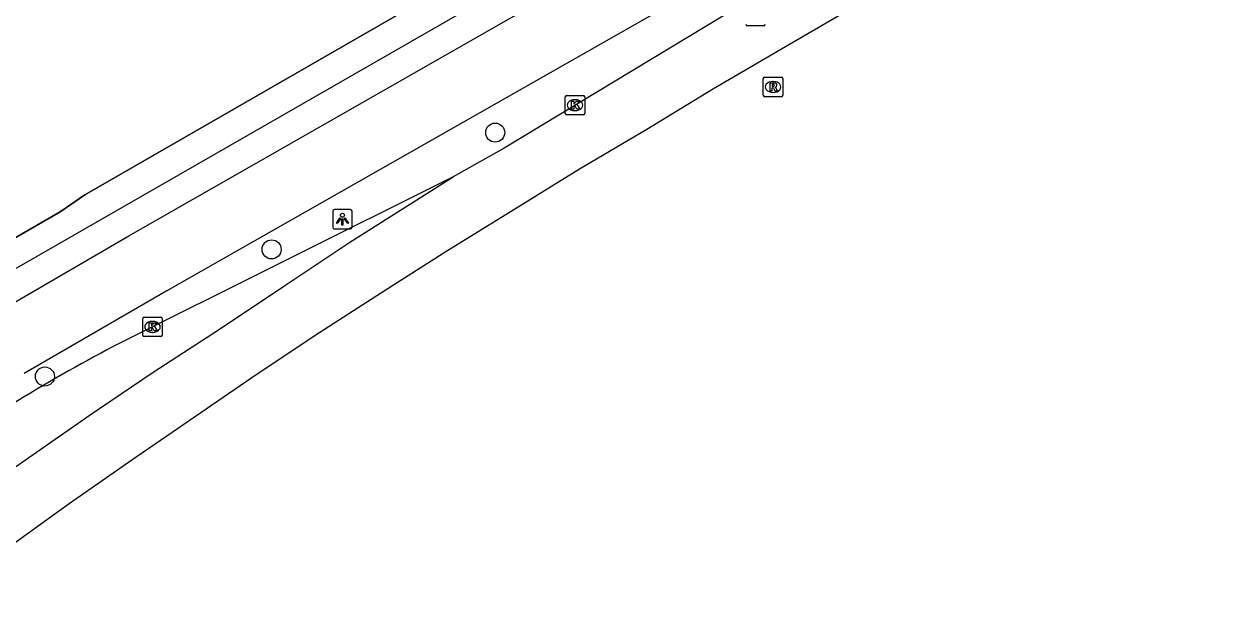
# Model space of a CAD drawing. Extents: x 157692 to 159670, y 381454 to 383289.
# Drawn here: x 159270.4 to 159332.5, y 382264.7 to 382294.6 of the extents above; entities that cross this region are included whole.
import ezdxf

# ---------------------------------------------------------------- set-up
doc = ezdxf.new("R2010")
doc.units = 0
for name, color, linetype in [('IMGEO_Boom', 7, 'Continuous'), ('IMGEO_Fietspad_gesloten', 7, 'Continuous'), ('IMGEO_Groenvoorziening', 7, 'Continuous'), ('IMGEO_Hek', 7, 'Continuous'), ('IMGEO_Kolk', 7, 'Continuous'), ('IMGEO_Lichtpunt', 7, 'Continuous'), ('IMGEO_Rijbaan_regionaal_gesloten', 7, 'Continuous'), ('IMGEO_Rioolput', 7, 'Continuous'), ('IMGEO_Voetpad_open', 7, 'Continuous')]:
    doc.layers.add(name, color=color, linetype=linetype)

msp = doc.modelspace()

# ---------------------------------------------------------------- linework, layer by layer
at = {"layer": 'IMGEO_Boom'}
for centre in [(159294.545, 382289.012), (159283.074, 382283.027), (159271.44, 382276.508)]:
    msp.add_circle(centre, 0.489, dxfattribs=at)
at = {"layer": 'IMGEO_Fietspad_gesloten'}
for points in [[(159261.04, 382275.183), (159275.744, 382283.712), (159308.412, 382302.358), (159329.765, 382314.659)], [(159332.094, 382311.83), (159277.688, 382280.901), (159270.379, 382276.668)]]:
    msp.add_lwpolyline(points, dxfattribs=at)
at = {"layer": 'IMGEO_Groenvoorziening'}
msp.add_lwpolyline([(159328.456, 382317.435), (159273.494, 382285.815), (159272.217, 382284.946), (159243.94, 382268.627)], dxfattribs=at)
at = {"layer": 'IMGEO_Hek'}
msp.add_lwpolyline([(159237.19, 382264.707), (159242.285, 382267.672), (159272.217, 382284.946), (159273.494, 382285.815), (159328.456, 382317.435)], dxfattribs=at)
at = {"layer": 'IMGEO_Kolk'}
for p, q in [((159298.138, 382289.994), (159298.138, 382290.846)), ((159298.213, 382290.92), (159299.065, 382290.92)), ((159298.626, 382290.7), (159298.651, 382290.7)), ((159299.139, 382290.846), (159299.139, 382289.994)), ((159298.649, 382290.14), (159298.624, 382290.14)), ((159299.065, 382289.92), (159298.213, 382289.92)), ((159276.46, 382278.626), (159276.46, 382279.478)), ((159276.535, 382279.552), (159277.387, 382279.552)), ((159277.461, 382279.478), (159277.461, 382278.626)), ((159276.971, 382278.772), (159276.946, 382278.772)), ((159276.948, 382279.332), (159276.973, 382279.332)), ((159277.387, 382278.552), (159276.535, 382278.552))]:
    msp.add_line(p, q, dxfattribs=at)
for points in [[(159298.138, 382289.994), (159298.138, 382290.846)], [(159298.213, 382290.92), (159299.065, 382290.92)], [(159298.459, 382290.62), (159298.582, 382290.62), (159298.582, 382290.469), (159298.712, 382290.62), (159298.876, 382290.62), (159298.73, 382290.469), (159298.883, 382290.22), (159298.731, 382290.22), (159298.646, 382290.384), (159298.582, 382290.317), (159298.582, 382290.22), (159298.459, 382290.22), (159298.459, 382290.62)], [(159299.139, 382290.846), (159299.139, 382289.994)], [(159299.065, 382289.92), (159298.213, 382289.92)], [(159276.46, 382278.626), (159276.46, 382279.478)], [(159276.535, 382279.552), (159277.387, 382279.552)], [(159277.461, 382279.478), (159277.461, 382278.626)], [(159276.781, 382279.252), (159276.904, 382279.252), (159276.904, 382279.101), (159277.034, 382279.252), (159277.198, 382279.252), (159277.052, 382279.101), (159277.205, 382278.852), (159277.053, 382278.852), (159276.968, 382279.016), (159276.904, 382278.949), (159276.904, 382278.852), (159276.781, 382278.852), (159276.781, 382279.252)], [(159277.387, 382278.552), (159276.535, 382278.552)]]:
    msp.add_lwpolyline(points, dxfattribs=at)
for centre, start, end in [((159298.215, 382290.844), 91.55205, 178.44795), ((159298.215, 382290.844), 91.55205, 178.44795), ((159299.063, 382290.844), 1.55205, 88.44795), ((159299.063, 382290.844), 1.55205, 88.44795), ((159298.215, 382289.996), 181.55205, 268.44795), ((159298.215, 382289.996), 181.55205, 268.44795), ((159299.063, 382289.996), 271.55205, 358.44795), ((159299.063, 382289.996), 271.55205, 358.44795), ((159276.537, 382279.476), 91.55205, 178.44795), ((159276.537, 382279.476), 91.55205, 178.44795), ((159277.385, 382279.476), 1.55205, 88.44795), ((159277.385, 382279.476), 1.55205, 88.44795), ((159276.537, 382278.628), 181.55205, 268.44795), ((159276.537, 382278.628), 181.55205, 268.44795), ((159277.385, 382278.628), 271.55205, 358.44795), ((159277.385, 382278.628), 271.55205, 358.44795)]:
    msp.add_arc(centre, 0.0765, start, end, dxfattribs=at)
for centre, major_axis, ratio, start_param, end_param in [((159298.625, 382290.42), (-0.387, 0.002), 0.722429, 4.712389, 7.853982), ((159298.65, 382290.42), (-0.39, 0.002), 0.717154, 1.570796, 4.712389), ((159276.947, 382279.052), (-0.387, 0.002), 0.722429, 4.712389, 7.853982), ((159276.972, 382279.052), (-0.39, 0.002), 0.717154, 1.570796, 4.712389)]:
    msp.add_ellipse(centre, major_axis=major_axis, ratio=ratio, start_param=start_param, end_param=end_param, dxfattribs=at)
at = {"layer": 'IMGEO_Lichtpunt'}
for p, q in [((159287.109, 382285.072), (159286.301, 382285.072)), ((159287.109, 382285.072), (159286.301, 382285.072)), ((159286.207, 382284.977), (159286.207, 382284.17)), ((159286.207, 382284.977), (159286.207, 382284.17)), ((159287.203, 382284.17), (159287.203, 382284.977)), ((159287.203, 382284.17), (159287.203, 382284.977)), ((159286.301, 382284.076), (159287.109, 382284.076)), ((159286.301, 382284.076), (159287.109, 382284.076))]:
    msp.add_line(p, q, dxfattribs=at)
for points in [[(159286.581, 382284.641), (159286.62, 382284.613), (159286.432, 382284.351), (159286.394, 382284.378), (159286.581, 382284.641)], [(159286.683, 382284.593), (159286.73, 382284.593), (159286.73, 382284.271), (159286.683, 382284.271), (159286.683, 382284.593)], [(159286.793, 382284.613), (159286.831, 382284.64), (159287.018, 382284.378), (159286.979, 382284.35), (159286.793, 382284.613)]]:
    msp.add_lwpolyline(points, dxfattribs=at)
msp.add_circle((159286.706, 382284.775), 0.0994, dxfattribs=at)
for centre, start, end in [((159286.301, 382284.977), 90, 180), ((159286.301, 382284.977), 90, 180), ((159287.109, 382284.977), 0, 90), ((159287.109, 382284.977), 0, 90), ((159286.301, 382284.17), 180, 270), ((159286.301, 382284.17), 180, 270), ((159287.109, 382284.17), 270, 0), ((159287.109, 382284.17), 270, 360)]:
    msp.add_arc(centre, 0.0946, start, end, dxfattribs=at)
at = {"layer": 'IMGEO_Rijbaan_regionaal_gesloten'}
for points in [[(159332.543, 382311.052), (159315.806, 382300.78), (159294.998, 382288.222), (159292.382, 382286.753)], [(159312.667, 382295.292), (159309.236, 382293.285), (159305.75, 382291.248), (159302.327, 382289.167), (159298.877, 382287.132), (159295.495, 382285.045), (159292.061, 382282.927), (159288.702, 382280.8), (159285.308, 382278.613), (159282.064, 382276.447), (159275.904, 382272.227), (159272.692, 382269.981), (159269.438, 382267.643)], [(159267.222, 382270), (159270.443, 382272.237), (159273.707, 382274.503), (159276.998, 382276.73), (159280.391, 382278.93), (159283.757, 382281.171), (159287.039, 382283.357), (159292.382, 382286.753)], [(159292.382, 382286.753), (159274.947, 382278.046)]]:
    msp.add_lwpolyline(points, dxfattribs=at)
msp.add_arc((159314.538, 382202.631), 85.176, 117.69833, 125.76175, dxfattribs=at)
at = {"layer": 'IMGEO_Rioolput'}
for p, q in [((159308.327, 382294.492), (159307.475, 382294.492)), ((159308.376, 382291.852), (159309.228, 382291.852)), ((159308.301, 382290.926), (159308.301, 382291.778)), ((159308.789, 382291.632), (159308.814, 382291.632)), ((159309.302, 382291.778), (159309.302, 382290.926)), ((159309.228, 382290.852), (159308.376, 382290.852)), ((159308.812, 382291.072), (159308.787, 382291.072))]:
    msp.add_line(p, q, dxfattribs=at)
for points in [[(159308.327, 382294.492), (159307.475, 382294.492)], [(159308.376, 382291.852), (159309.228, 382291.852)], [(159308.301, 382290.926), (159308.301, 382291.778)], [(159308.89, 382291.55), (159308.638, 382291.552), (159308.638, 382291.152)], [(159308.638, 382291.152), (159308.762, 382291.152), (159308.762, 382291.314), (159308.773, 382291.314)], [(159308.816, 382291.471), (159308.762, 382291.471), (159308.762, 382291.39)], [(159308.762, 382291.39), (159308.814, 382291.39)], [(159308.82, 382291.285), (159308.891, 382291.152), (159309.031, 382291.152), (159308.966, 382291.278)], [(159309.302, 382291.778), (159309.302, 382290.926)], [(159309.228, 382290.852), (159308.376, 382290.852)]]:
    msp.add_lwpolyline(points, dxfattribs=at)
for centre, radius, start, end in [((159307.477, 382294.568), 0.0765, 181.55205, 268.44795), ((159307.477, 382294.568), 0.0765, 181.55205, 268.44795), ((159308.325, 382294.568), 0.0765, 271.55205, 358.44795), ((159308.325, 382294.568), 0.0765, 271.55205, 358.44795), ((159308.378, 382291.776), 0.0765, 91.55205, 178.44795), ((159308.378, 382291.776), 0.0765, 91.55205, 178.44795), ((159309.226, 382291.776), 0.0765, 1.55205, 88.44795), ((159309.226, 382291.776), 0.0765, 1.55205, 88.44795), ((159308.772, 382291.261), 0.0533, 26.02933, 88.69889), ((159308.798, 382291.579), 0.19, 274.7715, 282.96867), ((159308.822, 382291.375), 0.0964, 77.00612, 93.18647), ((159308.836, 382291.432), 0.0378, 276.66336, 79.67722), ((159308.889, 382291.44), 0.109, 350.36119, 89.41601), ((159308.887, 382291.44), 0.112, 277.58423, 350.98172), ((159308.871, 382291.225), 0.108, 29.51342, 73.79051), ((159308.378, 382290.928), 0.0765, 181.55205, 268.44795), ((159308.378, 382290.928), 0.0765, 181.55205, 268.44795), ((159309.226, 382290.928), 0.0765, 271.55205, 358.44795), ((159309.226, 382290.928), 0.0765, 271.55205, 358.44795)]:
    msp.add_arc(centre, radius, start, end, dxfattribs=at)
for centre, major_axis, ratio, start_param, end_param in [((159308.788, 382291.352), (-0.387, 0.002), 0.722429, 4.712389, 7.853982), ((159308.813, 382291.352), (-0.39, 0.002), 0.717154, 1.570796, 4.712389)]:
    msp.add_ellipse(centre, major_axis=major_axis, ratio=ratio, start_param=start_param, end_param=end_param, dxfattribs=at)
at = {"layer": 'IMGEO_Voetpad_open'}
msp.add_lwpolyline([(159329.059, 382315.963), (159263.748, 382278.5)], dxfattribs=at)

doc.saveas('drawing.dxf')
